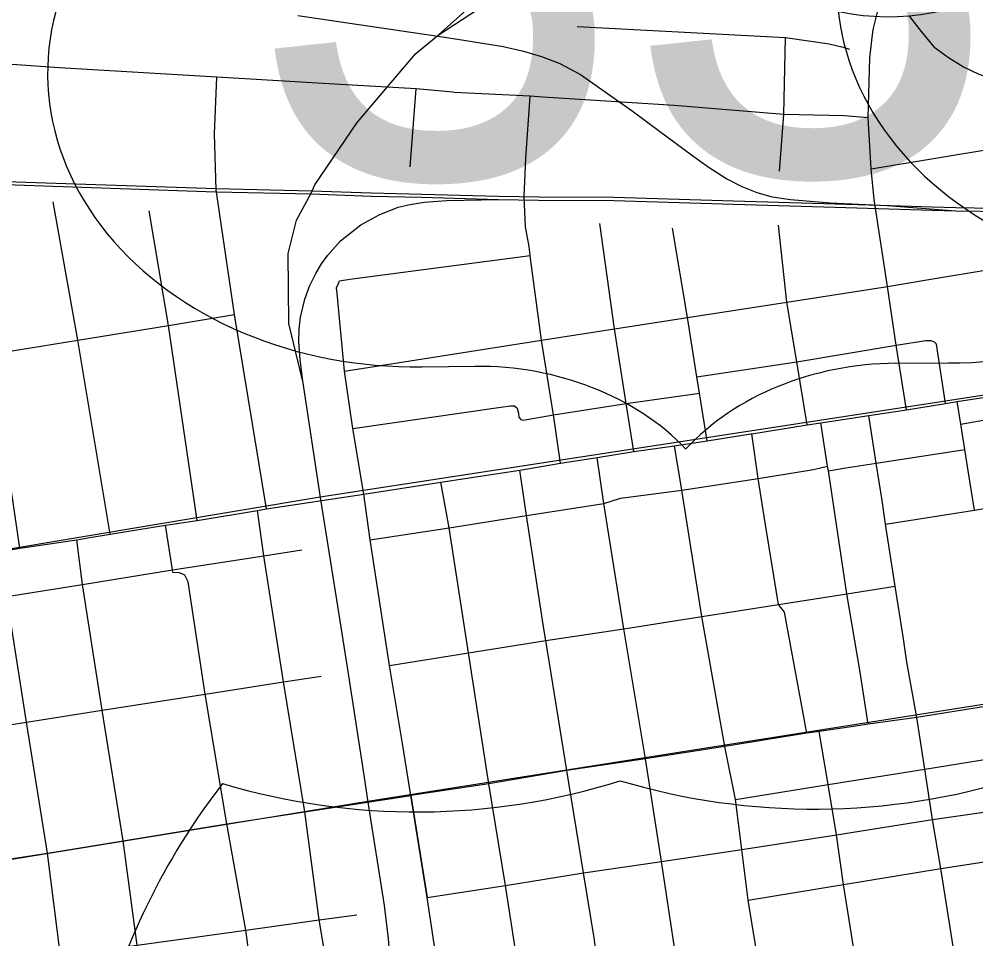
# Model space of a CAD drawing. Extents: x 114604 to 551442, y 316898 to 567001.
# Drawn here: x 196136 to 200091, y 383793 to 387595 of the extents above; entities that cross this region are included whole.
import ezdxf

# ---------------------------------------------------------------- set-up
doc = ezdxf.new("R2010")
doc.units = 0
for name, color, linetype in [('_CIVIL_CONSTRUCTION', 7, 'Continuous'), ('DV_X_County_Line', 7, 'Continuous'), ('GE_P_Alignment', 7, 'Continuous'), ('GE_P_Alignment_1000_Bearings', 7, 'Continuous'), ('GE_P_Alignment_1000_Stations', 7, 'Continuous'), ('GE_P_Alignment_100_Cardinal_Points', 7, 'Continuous'), ('GE_P_Alignment_500_Bearings', 7, 'Continuous'), ('GE_P_Alignment_500_Cardinal_Points', 7, 'Continuous'), ('GE_P_Alignment_500_Curve_Data', 7, 'Continuous')]:
    doc.layers.add(name, color=color, linetype=linetype)

msp = doc.modelspace()

# ---------------------------------------------------------------- linework, layer by layer
at = {"layer": '_CIVIL_CONSTRUCTION'}
for p, q in [((200212.2, 384767.5), (199846.9, 384708.5)), ((199595.5, 384672.5), (199444, 384650.4)), ((199646, 384679.9), (199595.5, 384672.5)), ((199846.9, 384708.5), (199646, 384679.9)), ((199391.9, 384643.2), (199053.9, 384588.3)), ((199444, 384650.4), (199391.9, 384643.2)), ((199053.9, 384588.3), (198725.9, 384536.6)), ((198725.9, 384536.6), (198400, 384489)), ((198400, 384489), (198078.2, 384433.9)), ((198078.2, 384433.9), (197755.9, 384385.3)), ((197317.3, 384317.7), (197755.9, 384385.3)), ((197755.9, 384385.3), (197822.4, 383963.6)), ((196995.1, 384267.9), (197317.3, 384317.7)), ((199911.3, 384286.3), (200280.5, 384339.2)), ((199514.6, 384222.4), (199911.3, 384286.3)), ((196566, 384198.4), (196995.1, 384267.9)), ((196253.8, 384147.4), (196566, 384198.4)), ((199124, 384163), (199514.6, 384222.4)), ((198791.5, 384113), (199124, 384163)), ((195925.1, 384097.7), (196253.8, 384147.4)), ((198469.6, 384066.4), (198791.5, 384113)), ((198147.1, 384013.3), (198469.6, 384066.4)), ((197822.4, 383963.6), (198147.1, 384013.3))]:
    msp.add_line(p, q, dxfattribs=at)
at = {"layer": 'DV_X_County_Line'}
msp.add_lwpolyline([(199817.3, 387606.3), (199865.4, 387544.3), (199917.5, 387480.2), (199977.5, 387436.2), (200039.6, 387398.2), (200103.6, 387368.3), (200175.7, 387342.3), (200245.7, 387324.4), (200313.8, 387304.4), (200389.8, 387290.5), (200461.8, 387292.6), (200515.8, 387292.7), (200583.8, 387300.8), (200657.8, 387314.9), (200719.8, 387331), (200797.8, 387353.2), (200861.8, 387375.3)], dxfattribs=at)
at = {"layer": 'GE_P_Alignment'}
for centre, start, end in [((199196.3, 382706.2), 142.0823, 166.22), ((197779.9, 387130.5), 253.4224, 287.4043), ((199423.7, 387142.3), 253.4225, 287.4043)]:
    msp.add_arc(centre, 2812.7, start, end, dxfattribs=at)
at = {"layer": 'GE_P_Alignment_1000_Bearings'}
for p, q in [((199724.8, 386824.3), (199744.9, 386823.3)), ((195392.5, 385288.4), (197380.8, 385620.4)), ((197578.2, 384361.5), (195580.5, 384036))]:
    msp.add_line(p, q, dxfattribs=at)
for points in [[(197868.3, 387528.8), (198213.2, 387837.4), (198519.1, 388112.1)], [(197868.3, 387528.8), (198035.5, 387637.3), (198193.4, 387709.3), (198351.4, 387760.5), (198526.2, 387786.8), (198672.1, 387783.7), (199289.5, 387700.6)], [(197288.3, 387610.3), (197708.5, 387548.3), (197868.2, 387524.1), (197975, 387507.9), (198137.5, 387481.4), (198220.8, 387462.8), (198295.1, 387441), (198370.8, 387411.1), (198456.4, 387365.8), (198670.7, 387215.6), (198784, 387131.4), (198915.6, 387034.6), (198984.6, 386985.1), (199061.6, 386934.5), (199123.9, 386903.3), (199186.4, 386878), (199248.9, 386860.4), (199324.7, 386849.2), (199489.9, 386835.2), (199724.8, 386824.3), (200008.1, 386803)], [(197342.8, 386875.6), (197358.4, 386910), (197534.1, 387167.9), (197775.4, 387452.6), (197868.3, 387528.8)], [(198117.4, 386850.2), (198283.8, 386846.8), (198594.4, 386845.6), (199088.7, 386830.8), (199509.6, 386818.3), (199910.4, 386806.1), (200008.1, 386803), (200315, 386798.1), (200418.5, 386799.7), (200544.5, 386806.7), (200755.7, 386823.9), (201039.3, 386857.4), (201435.8, 386913.1), (201695.1, 386938), (201747, 386938), (201804.9, 386939.6)], [(196080.3, 386911.3), (196949.8, 386881.6), (197344, 386872.8), (197591.7, 386864), (197800, 386858.8), (198117.4, 386850.2)], [(196080.7, 386924.5), (196950.2, 386894.7), (197344.4, 386885.9), (197592.1, 386877.1), (197800.4, 386871.9), (198117.7, 386863.3), (198284, 386859.9), (198594.6, 386858.8), (199089.1, 386843.9), (199510, 386831.4), (199692.8, 386825.9)], [(197307.7, 386102.4), (197250.8, 386336.8), (197248.7, 386626.3), (197283.3, 386764.7), (197342.8, 386875.6)], [(197670.1, 383706), (197663.4, 383794.6), (197646.6, 383930.7), (197579.4, 384358.7), (197562.2, 384469.9), (197496.8, 384897.9), (197463.4, 385107.4), (197424.7, 385350.4), (197382, 385617.6), (197308.9, 386099.6), (197297.3, 386186.8), (197292, 386261.6), (197293.8, 386314.9), (197299.1, 386362.8), (197317.1, 386437.8), (197336, 386490.7), (197362.7, 386543), (197386, 386583.1), (197412.8, 386619.7), (197464.5, 386679.2), (197548.9, 386745.5), (197624.2, 386786), (197703.2, 386817.2), (197753, 386828.3), (197810, 386838.7), (197904.8, 386845.1), (198117.4, 386850.2)], [(199692.8, 386825.9), (199910.8, 386819.2), (200008.4, 386816.2), (200315, 386811.2)], [(197380.8, 385620.4), (200862.7, 386154.7), (202742.8, 386486.9)], [(202530.8, 385194), (201795.7, 385076.1), (201511.4, 384981), (197578.2, 384361.5)]]:
    msp.add_lwpolyline(points, dxfattribs=at)
at = {"layer": 'GE_P_Alignment_1000_Stations'}
for p, q in [((200212.2, 384767.5), (199846.9, 384708.5)), ((199595.5, 384672.5), (199444, 384650.4)), ((199646, 384679.9), (199595.5, 384672.5)), ((199846.9, 384708.5), (199646, 384679.9)), ((199391.9, 384643.2), (199053.9, 384588.3)), ((199444, 384650.4), (199391.9, 384643.2)), ((199053.9, 384588.3), (198725.9, 384536.6)), ((198725.9, 384536.6), (198400, 384489)), ((198400, 384489), (198078.2, 384433.9)), ((198078.2, 384433.9), (197755.9, 384385.3)), ((197317.3, 384317.7), (197755.9, 384385.3)), ((197755.9, 384385.3), (197822.4, 383963.6)), ((196995.1, 384267.9), (197317.3, 384317.7)), ((199911.3, 384286.3), (200280.5, 384339.2)), ((199514.6, 384222.4), (199911.3, 384286.3)), ((196566, 384198.4), (196995.1, 384267.9)), ((196253.8, 384147.4), (196566, 384198.4)), ((199124, 384163), (199514.6, 384222.4)), ((198791.5, 384113), (199124, 384163)), ((195925.1, 384097.7), (196253.8, 384147.4)), ((198469.6, 384066.4), (198791.5, 384113)), ((198147.1, 384013.3), (198469.6, 384066.4)), ((197822.4, 383963.6), (198147.1, 384013.3))]:
    msp.add_line(p, q, dxfattribs=at)
for points in [[(198042.6, 385706), (198206, 385731.1), (198374.5, 385758.9), (198525.4, 385783.2), (198677.8, 385808.3), (198845, 385831.7), (198980.4, 385852.4), (199161.3, 385880.4), (199164.9, 385881), (199394.5, 385917.5), (199450.1, 385926.1), (199649, 385956.6), (199804.6, 385980.7), (199966.3, 386006.2), (200014.2, 386013.8), (200245.4, 386050.3), (200372.2, 386071), (200521.1, 386095.4), (200657.9, 386118.6), (200752.7, 386133.7)], [(196420.5, 385450.7), (196512.7, 385466.5), (196741.2, 385502.8), (196872.6, 385522.8), (197121.1, 385563.4), (197159.2, 385570.8), (197561, 385630.8), (197879.1, 385681), (198042.6, 385706)], [(196061, 385394.6), (196139.6, 385407.7), (196374.4, 385442.8), (196420.5, 385450.7)]]:
    msp.add_lwpolyline(points, dxfattribs=at)
at = {"layer": 'GE_P_Alignment_100_Cardinal_Points'}
for p, q in [((197753.2, 386985.1), (197777.1, 387306.5)), ((199658.1, 386977), (200296.5, 387082)), ((197755.9, 384385.3), (197720.7, 384600.5)), ((197822.4, 383963.6), (197755.9, 384385.3))]:
    msp.add_line(p, q, dxfattribs=at)
for points in [[(199645.6, 387186.6), (199653.2, 387435), (199660.9, 387507.5), (199666.8, 387553), (199684.9, 387623.5), (199715.3, 387710.7), (199840.8, 388126.6), (199924, 388380.2)], [(198443, 387564.8), (199304.9, 387519.4), (199484.5, 387492.5), (199542.4, 387479.4), (199568.3, 387470.9)], [(199279.9, 386966.7), (199296.8, 387200.6), (199304.9, 387519.4)], [(197159.2, 385570.8), (197026.6, 386374), (196951, 386889.4), (196943.1, 387120.7), (196953.9, 387355.3)], [(198374.5, 385758.9), (198345.8, 385959.2), (198295.8, 386267.6), (198250, 386605.3), (198248.7, 386618.1), (198244.9, 386655.5), (198229.8, 386736), (198224.2, 386862.6), (198230.4, 387019.8), (198248.9, 387276.3)], [(196139.6, 385407.7), (196021.2, 386209.6), (195904.3, 386858.9)], [(196512.7, 385466.5), (196378.9, 386268.1), (196276.9, 386840.3)], [(196872.6, 385522.8), (196753.5, 386329.3), (196673.3, 386803.3)], [(198677.8, 385808.3), (198646.2, 386005.6), (198596.7, 386314.8), (198537.3, 386750.7)], [(198980.4, 385852.4), (198948.3, 386049), (198937.6, 386117.1), (198899.3, 386361.8), (198837.7, 386731.5)], [(199394.5, 385917.5), (199351.2, 386178.6), (199310.4, 386424.7), (199275.1, 386743.9)], [(197456.2, 386502.8), (197460.4, 386512.8), (197502.6, 386520.1), (198248.7, 386618.1)], [(197481.1, 386140.1), (198295.8, 386267.6), (198596.7, 386314.8), (198899.3, 386361.8), (199310.4, 386424.7), (199725.3, 386489.9), (199897.4, 386518.4), (200163.2, 386562.4), (200438, 386607.9), (200515.9, 386621.6)], [(197561, 385630.8), (197516.2, 385902.5), (197481.1, 386140.1), (197451.4, 386460.8), (197447.9, 386484.9), (197456.2, 386502.8)], [(195269.5, 386086.7), (196021.2, 386209.6), (196378.9, 386268.1), (196753.5, 386329.3), (197026.6, 386374)], [(198937.6, 386117.1), (199351.2, 386178.6), (199762.4, 386247.1), (199884.9, 386267), (199905.5, 386267), (199919, 386261.4)], [(199966.3, 386006.2), (199929, 386252), (199919, 386261.4)], [(197516.2, 385902.5), (198126.8, 385991.6), (198167.1, 385996.9), (198184, 385996.2), (198195.4, 385987.5), (198200.6, 385966.5), (198202.5, 385949.5), (198209.8, 385940.1), (198220.2, 385938), (198345.8, 385959.2), (198646.2, 386005.6), (198948.3, 386049)], [(200085.1, 385565.1), (200060.7, 385719.4), (200045.3, 385816.3), (200029, 385921.2), (200014.2, 386013.8)], [(200029, 385921.2), (200282, 385966.7), (200445.5, 385993.1)], [(199703.2, 385605.6), (199679.4, 385759.9), (199649, 385956.6)], [(199646, 384679.9), (199613.1, 384896), (199558.1, 385218.9), (199481.5, 385727.9), (199479.4, 385740.8), (199478.5, 385746.5), (199450.1, 385926.1)], [(199275.2, 385174.6), (199216.3, 385539.7), (199191.1, 385696.2), (199164.9, 385881)], [(199388.8, 382560.8), (199326.4, 382872.1), (199273.8, 383175.6), (199250.2, 383325.6), (199226.5, 383483.4), (199149.6, 383953), (199124, 384163), (199097.7, 384369.4), (199053.9, 384588.3), (198958.3, 385125.3), (198875.4, 385647.3), (198845, 385831.7)], [(199055.1, 382482.4), (199006.6, 382787), (198946.3, 383093.4), (198899.8, 383402.1), (198791.5, 384113), (198725.9, 384536.6), (198635.5, 385074.8), (198553.1, 385592.3), (198525.4, 385783.2)], [(199481.5, 385727.9), (199553.7, 385739.7), (199679.4, 385759.9), (200045.3, 385816.3)], [(197587.7, 385443.3), (197914.2, 385491.6), (198233.5, 385543.8), (198553.1, 385592.3), (198583.3, 385601.9), (198622.1, 385614.2), (198875.4, 385647.3), (199191.1, 385696.2), (199420.3, 385734), (199478.5, 385746.5)], [(198732.2, 382411.3), (198684.8, 382712.4), (198628.3, 383016.4), (198580.9, 383324.3), (198549, 383526.3), (198513.9, 383797), (198469.6, 384066.4), (198400, 384489), (198314, 385025.8), (198305.5, 385074.8), (198233.5, 385543.8), (198206, 385731.1)], [(198486.8, 381815.9), (198450, 382102), (198441.2, 382165.8), (198403.3, 382339.5), (198340.5, 382632.6), (198313.7, 382941.2), (198283.7, 383131.1), (198265.4, 383248.2), (198147.1, 384013.3), (198078.2, 384433.9), (197994.4, 384975.3), (197914.2, 385491.6), (197879.1, 385681)], [(197720.7, 384600.5), (197667.9, 384923.2), (197587.7, 385443.3), (197561, 385630.8)], [(199791.5, 385033.8), (199758.3, 385250.5), (199718.2, 385507.8), (199703.2, 385605.6)], [(199718.2, 385507.8), (200085.1, 385565.1), (200399.4, 385619.1), (200418.2, 385619.3), (200436.9, 385615.6)], [(197484.6, 383057.6), (197489.4, 383125.4), (197490.6, 383191.4), (197477, 383274.6), (197376.2, 383871.3), (197317.3, 384317.7), (197229.1, 384855.4), (197148.1, 385375.8), (197121.1, 385563.4)], [(196816.1, 385299), (196799.6, 385306.7), (196772, 385306.9), (196770.4, 385318.9), (196741.2, 385502.8)], [(196775.6, 382831.3), (196773.4, 382846.8), (196767.9, 382882.3), (196738.8, 383080.1), (196623.4, 383766.3), (196566, 384198.4), (196479.7, 384738.6), (196398.2, 385257.7), (196374.4, 385442.8)], [(195425.8, 385104.4), (195754.1, 385155.2), (196085.5, 385207.8), (196398.2, 385257.7), (196770.4, 385318.9), (197148.1, 385375.8), (197304.2, 385401.8)], [(196528, 382337.1), (196478.8, 382649.3), (196455.3, 382783.7), (196464.6, 382810.7), (196420.2, 383077.8), (196306.8, 383722.2), (196253.8, 384147.4), (196166.9, 384689.1), (196085.5, 385207.8), (196061, 385394.6)], [(197123.2, 383077.3), (197116, 383123.2), (197106.7, 383183.5), (197126.4, 383194.1), (197149.2, 383230.6), (197148.9, 383272.3), (197072.9, 383829), (196995.1, 384267.9), (196904.7, 384805.2), (196834.3, 385268.8), (196821.6, 385296.5), (196816.1, 385299)], [(197667.9, 384923.2), (197994.4, 384975.3), (198314, 385025.8), (198635.5, 385074.8), (198958.3, 385125.3), (199275.2, 385174.6), (199558.1, 385218.9), (199758.3, 385250.5)], [(199391.9, 384643.2), (199300.6, 385143.9), (199275.2, 385174.6)], [(200010.8, 383674), (199946.6, 384083.7), (199911.3, 384286.3), (199879.8, 384494.6), (199846.9, 384708.5), (199806.5, 384936.3), (199791.5, 385033.8)], [(195508.2, 384584.7), (195834.8, 384636.3), (196166.9, 384689.1), (196479.7, 384738.6), (196904.7, 384805.2), (197229.1, 384855.4), (197384.9, 384878.6)], [(199097.7, 384369.4), (199480.4, 384431.2), (199879.8, 384494.6), (200246.2, 384553.7), (200595.3, 384612), (200828.8, 384645)], [(199793.9, 382670.3), (199718.1, 382966.1), (199668.2, 383267), (199614.7, 383578.3), (199544.4, 384018.3), (199514.6, 384222.4), (199480.4, 384431.2), (199444, 384650.4)], [(199149.6, 383953), (199544.4, 384018.3), (199946.6, 384083.7), (200313.9, 384139.8), (200684.1, 384198), (200840.8, 384234.5)], [(198063.3, 382411.8), (198041.8, 382564.5), (197991.3, 382861.6), (197943.9, 383168.6), (197881.1, 383580.5), (197822.4, 383963.6)], [(195660.6, 383619.4), (195989.6, 383677.9), (196306.8, 383722.2), (196623.4, 383766.3), (197072.9, 383829), (197376.2, 383871.3), (197531.8, 383893)]]:
    msp.add_lwpolyline(points, dxfattribs=at)
at = {"layer": 'GE_P_Alignment_500_Bearings'}
msp.add_line((199658.1, 386977), (199645.6, 387186.6), dxfattribs=at)
for points in [[(197417, 387327.8), (196953.9, 387355.3), (196301.9, 387394.3), (195950.1, 387418.6), (195056, 387480.5)], [(197935, 387292.5), (197929.7, 387292.8), (197777.1, 387306.5), (197417, 387327.8)], [(198301.2, 387272.9), (198248.9, 387276.3), (197935, 387292.5)], [(198928.6, 387230.8), (198844.4, 387237.7), (198301.2, 387272.9)], [(199645.6, 387186.6), (199547.6, 387195.3), (199296.8, 387200.6), (198928.6, 387230.8)], [(199804.6, 385980.7), (199762.4, 386247.1), (199725.3, 386489.9), (199670.2, 386849.7), (199658.1, 386977)]]:
    msp.add_lwpolyline(points, dxfattribs=at)
at = {"layer": 'GE_P_Alignment_500_Cardinal_Points'}
for p, q in [((199760.2, 386172.4), (199977.7, 386174)), ((197802.4, 386158.3), (198019.9, 386159.9))]:
    msp.add_line(p, q, dxfattribs=at)
for centre, major_axis, start_param, end_param in [((201039.1, 387738.7), (1522.8, 11), 2.702327, 4.723529), ((199985.9, 387392.3), (-1522.8, -11), 1.559657, 3.580859), ((197776.6, 387376.3), (1522.8, 11), 2.702327, 4.723529), ((198026.2, 385289.7), (-1087.7, -7.8), 3.785094, 4.712389), ((199766.5, 385302.3), (-1087.7, -7.8), 4.712389, 5.639684)]:
    msp.add_ellipse(centre, major_axis=major_axis, ratio=0.8, start_param=start_param, end_param=end_param, dxfattribs=at)
at = {"layer": 'GE_P_Alignment_500_Curve_Data'}
msp.add_ellipse((199731.6, 388240.3), major_axis=(793.8, 5.7), ratio=0.8, start_param=4.026481, end_param=4.996735, dxfattribs=at)

# ---------------------------------------------------------------- texts
at = {"layer": 'GE_P_Alignment_500_Cardinal_Points'}
msp.add_text('33T', height=2088.4, rotation=0.4134, dxfattribs=at).set_placement((197089.8, 386936.3))

doc.saveas('drawing.dxf')
